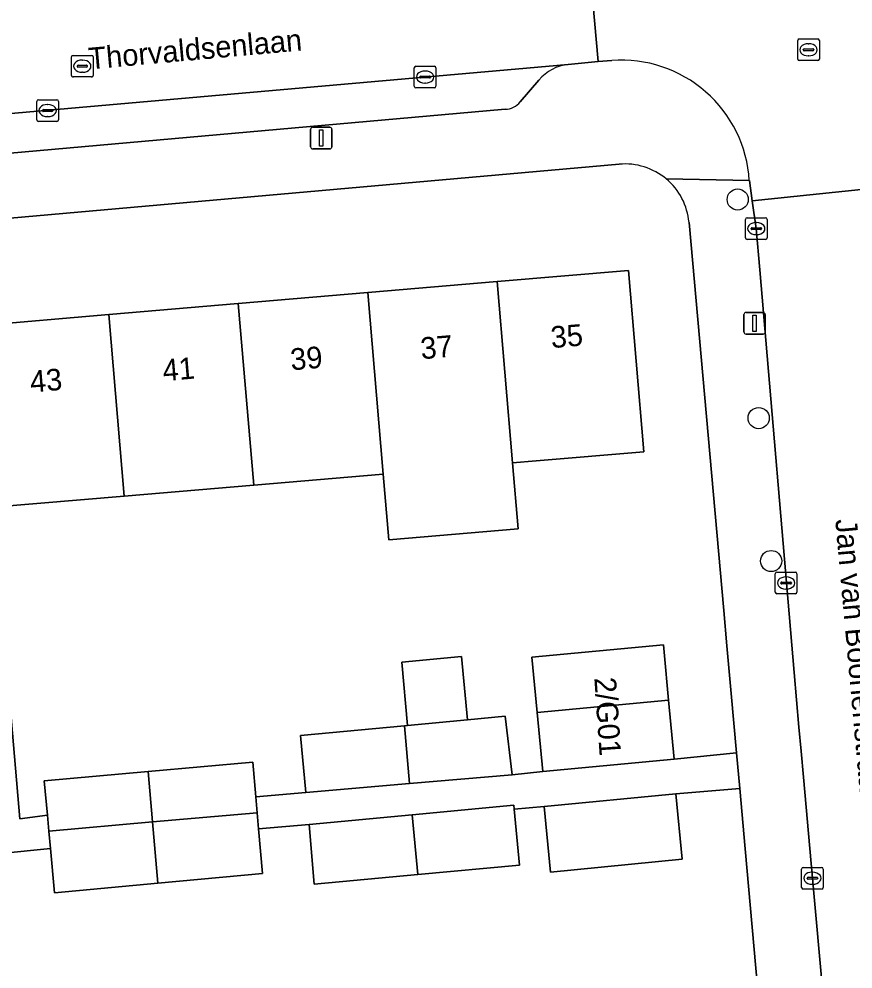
# Model space of a CAD drawing. Extents: x 160554 to 161248, y 385329 to 386506.
# Drawn here: x 160880.52 to 160919.04, y 385569.34 to 385613.21 of the extents above; entities that cross this region are included whole.
import ezdxf

# ---------------------------------------------------------------- set-up
doc = ezdxf.new("R2010")
doc.units = 0
for name, color, linetype in [('IMGEO_Boom', 7, 'Continuous'), ('IMGEO_Erf', 7, 'Continuous'), ('IMGEO_Kolk', 7, 'Continuous'), ('IMGEO_Lichtmast', 7, 'Continuous'), ('IMGEO_Openbare_ruimte_label', 7, 'Continuous'), ('IMGEO_Pand', 7, 'Continuous'), ('IMGEO_Pand_nummerreeks', 7, 'Continuous'), ('IMGEO_Parkeervlak_open', 7, 'Continuous'), ('IMGEO_Rijbaan_lokaal_open', 7, 'Continuous'), ('IMGEO_Rioolput', 7, 'Continuous'), ('IMGEO_Voetpad_open', 7, 'Continuous')]:
    doc.layers.add(name, color=color, linetype=linetype)

msp = doc.modelspace()

# ---------------------------------------------------------------- linework, layer by layer
at = {"layer": 'IMGEO_Boom'}
for centre in [(160913.714, 385604.879), (160914.68, 385594.783), (160915.257, 385588.18)]:
    msp.add_circle(centre, 0.489, dxfattribs=at)
at = {"layer": 'IMGEO_Erf'}
for points in [[(160908.245, 385606.508), (160878.183, 385603.847)], [(160878.608, 385599.047), (160884.671, 385599.563), (160890.65, 385600.072), (160896.628, 385600.58), (160902.606, 385601.089), (160908.668, 385601.605), (160909.381, 385593.226), (160904.4, 385592.802), (160903.32, 385592.71), (160903.579, 385589.664), (160897.601, 385589.155), (160897.342, 385592.201), (160891.364, 385591.693), (160885.385, 385591.184), (160879.321, 385590.668), (160880.56, 385576.28), (160881.831, 385576.441), (160881.685, 385578.031), (160886.488, 385578.461), (160891.327, 385578.894), (160891.463, 385577.297), (160893.773, 385577.494), (160893.516, 385580.123), (160898.324, 385580.575), (160898.456, 385580.587), (160898.207, 385583.509), (160900.956, 385583.767), (160901.23, 385580.848), (160902.981, 385581.012), (160903.301, 385578.306), (160904.707, 385578.462), (160904.452, 385581.179), (160904.21, 385583.749), (160910.283, 385584.319), (160910.315, 385583.974), (160910.524, 385581.759), (160910.78, 385579.032), (160913.661, 385579.318), (160913.415, 385582.06), (160913.218, 385584.262), (160913.071, 385585.893), (160911.465, 385603.818)], [(160915.678, 385556.807), (160914.058, 385574.884), (160913.808, 385577.673), (160910.851, 385577.436), (160911.145, 385574.41), (160905.074, 385573.82), (160904.78, 385576.846), (160903.39, 385576.718), (160903.628, 385574.139), (160898.941, 385573.703), (160894.151, 385573.258), (160893.925, 385576.017), (160891.589, 385575.818), (160891.765, 385573.749), (160886.928, 385573.302), (160882.161, 385572.861), (160881.973, 385574.899), (160879.689, 385574.673)]]:
    msp.add_lwpolyline(points, dxfattribs=at)
for centre, start, end in [((160908.512, 385603.559), 50.0801, 95.1727), ((160908.515, 385603.556), 5.0796, 50.1719)]:
    msp.add_arc(centre, 2.961, start, end, dxfattribs=at)
at = {"layer": 'IMGEO_Kolk'}
for p, q in [((160898.777, 385610.107), (160898.777, 385610.959)), ((160898.852, 385611.033), (160899.704, 385611.033)), ((160899.778, 385610.959), (160899.778, 385610.107)), ((160899.036, 385610.527), (160899.036, 385610.539)), ((160899.474, 385610.49), (160899.076, 385610.49)), ((160899.079, 385610.576), (160899.477, 385610.576)), ((160899.265, 385610.813), (160899.29, 385610.813)), ((160899.52, 385610.539), (160899.52, 385610.527)), ((160899.704, 385610.033), (160898.852, 385610.033)), ((160899.288, 385610.253), (160899.263, 385610.253)), ((160881.345, 385608.559), (160881.345, 385609.411)), ((160881.42, 385609.485), (160882.272, 385609.485)), ((160881.833, 385609.265), (160881.858, 385609.265)), ((160882.346, 385609.411), (160882.346, 385608.559)), ((160881.604, 385608.979), (160881.604, 385608.991)), ((160882.042, 385608.942), (160881.644, 385608.942)), ((160881.647, 385609.028), (160882.045, 385609.028)), ((160881.856, 385608.705), (160881.831, 385608.705)), ((160882.088, 385608.991), (160882.088, 385608.979)), ((160882.272, 385608.485), (160881.42, 385608.485)), ((160914.071, 385603.108), (160914.071, 385603.96)), ((160914.146, 385604.034), (160914.998, 385604.034)), ((160915.072, 385603.96), (160915.072, 385603.108)), ((160914.33, 385603.528), (160914.33, 385603.54)), ((160914.768, 385603.491), (160914.37, 385603.491)), ((160914.373, 385603.577), (160914.771, 385603.577)), ((160914.559, 385603.814), (160914.584, 385603.814)), ((160914.814, 385603.54), (160914.814, 385603.528)), ((160914.998, 385603.034), (160914.146, 385603.034)), ((160914.582, 385603.254), (160914.557, 385603.254)), ((160915.524, 385587.669), (160916.376, 385587.669)), ((160915.449, 385586.743), (160915.449, 385587.595)), ((160915.751, 385587.212), (160916.149, 385587.212)), ((160915.937, 385587.449), (160915.962, 385587.449)), ((160916.45, 385587.595), (160916.45, 385586.743)), ((160915.708, 385587.163), (160915.708, 385587.175)), ((160916.146, 385587.126), (160915.748, 385587.126)), ((160915.96, 385586.889), (160915.935, 385586.889)), ((160916.192, 385587.175), (160916.192, 385587.163)), ((160916.376, 385586.669), (160915.524, 385586.669)), ((160916.663, 385573.105), (160916.663, 385573.957)), ((160916.738, 385574.031), (160917.59, 385574.031)), ((160917.151, 385573.811), (160917.176, 385573.811)), ((160917.664, 385573.957), (160917.664, 385573.105)), ((160916.922, 385573.525), (160916.922, 385573.537)), ((160917.36, 385573.488), (160916.962, 385573.488)), ((160916.965, 385573.574), (160917.363, 385573.574)), ((160917.174, 385573.251), (160917.149, 385573.251)), ((160917.406, 385573.537), (160917.406, 385573.525)), ((160917.59, 385573.031), (160916.738, 385573.031))]:
    msp.add_line(p, q, dxfattribs=at)
for points in [[(160898.777, 385610.107), (160898.777, 385610.959)], [(160898.852, 385611.033), (160899.704, 385611.033)], [(160899.778, 385610.959), (160899.778, 385610.107)], [(160899.704, 385610.033), (160898.852, 385610.033)], [(160881.345, 385608.559), (160881.345, 385609.411)], [(160881.42, 385609.485), (160882.272, 385609.485)], [(160882.346, 385609.411), (160882.346, 385608.559)], [(160882.272, 385608.485), (160881.42, 385608.485)], [(160914.071, 385603.108), (160914.071, 385603.96)], [(160914.146, 385604.034), (160914.998, 385604.034)], [(160915.072, 385603.96), (160915.072, 385603.108)], [(160914.998, 385603.034), (160914.146, 385603.034)], [(160915.524, 385587.669), (160916.376, 385587.669)], [(160915.449, 385586.743), (160915.449, 385587.595)], [(160916.45, 385587.595), (160916.45, 385586.743)], [(160916.376, 385586.669), (160915.524, 385586.669)], [(160916.663, 385573.105), (160916.663, 385573.957)], [(160916.738, 385574.031), (160917.59, 385574.031)], [(160917.664, 385573.957), (160917.664, 385573.105)], [(160917.59, 385573.031), (160916.738, 385573.031)]]:
    msp.add_lwpolyline(points, dxfattribs=at)
for centre, radius, start, end in [((160898.854, 385610.957), 0.0765, 91.552, 178.448), ((160898.854, 385610.957), 0.0765, 91.552, 178.448), ((160899.702, 385610.957), 0.0765, 1.552, 88.448), ((160899.702, 385610.957), 0.0765, 1.552, 88.448), ((160899.076, 385610.536), 0.0403, 85.8775, 175.7526), ((160899.073, 385610.526), 0.0366, 178.938, 274.7102), ((160899.477, 385610.533), 0.043, 264.8664, 352.4533), ((160899.481, 385610.538), 0.0386, 1.7309, 96.639), ((160898.854, 385610.109), 0.0765, 181.552, 268.448), ((160898.854, 385610.109), 0.0765, 181.552, 268.448), ((160899.702, 385610.109), 0.0765, 271.552, 358.448), ((160899.702, 385610.109), 0.0765, 271.552, 358.448), ((160881.422, 385609.409), 0.0765, 91.552, 178.448), ((160881.422, 385609.409), 0.0765, 91.552, 178.448), ((160882.27, 385609.409), 0.0765, 1.552, 88.448), ((160882.27, 385609.409), 0.0765, 1.552, 88.448), ((160881.644, 385608.988), 0.0403, 85.8775, 175.7526), ((160881.641, 385608.978), 0.0366, 178.938, 274.7102), ((160882.045, 385608.985), 0.043, 264.8664, 352.4533), ((160882.049, 385608.99), 0.0386, 1.7309, 96.639), ((160881.422, 385608.561), 0.0765, 181.552, 268.448), ((160881.422, 385608.561), 0.0765, 181.552, 268.448), ((160882.27, 385608.561), 0.0765, 271.552, 358.448), ((160882.27, 385608.561), 0.0765, 271.552, 358.448), ((160914.148, 385603.958), 0.0765, 91.552, 178.448), ((160914.148, 385603.958), 0.0765, 91.552, 178.448), ((160914.996, 385603.958), 0.0765, 1.552, 88.448), ((160914.996, 385603.958), 0.0765, 1.552, 88.448), ((160914.37, 385603.537), 0.0403, 85.8775, 175.7526), ((160914.367, 385603.527), 0.0366, 178.938, 274.7102), ((160914.771, 385603.534), 0.043, 264.8664, 352.4533), ((160914.775, 385603.539), 0.0386, 1.7309, 96.639), ((160914.148, 385603.11), 0.0765, 181.552, 268.448), ((160914.148, 385603.11), 0.0765, 181.552, 268.448), ((160914.996, 385603.11), 0.0765, 271.552, 358.448), ((160914.996, 385603.11), 0.0765, 271.552, 358.448), ((160915.526, 385587.593), 0.0765, 91.552, 178.448), ((160915.526, 385587.593), 0.0765, 91.552, 178.448), ((160916.374, 385587.593), 0.0765, 1.552, 88.448), ((160916.374, 385587.593), 0.0765, 1.552, 88.448), ((160915.748, 385587.172), 0.0403, 85.8775, 175.7526), ((160916.153, 385587.174), 0.0386, 1.7309, 96.639), ((160915.745, 385587.162), 0.0366, 178.938, 274.7102), ((160916.149, 385587.169), 0.043, 264.8664, 352.4533), ((160915.526, 385586.745), 0.0765, 181.552, 268.448), ((160915.526, 385586.745), 0.0765, 181.552, 268.448), ((160916.374, 385586.745), 0.0765, 271.552, 358.448), ((160916.374, 385586.745), 0.0765, 271.552, 358.448), ((160916.74, 385573.955), 0.0765, 91.552, 178.448), ((160916.74, 385573.955), 0.0765, 91.552, 178.448), ((160917.588, 385573.955), 0.0765, 1.552, 88.448), ((160917.588, 385573.955), 0.0765, 1.552, 88.448), ((160916.962, 385573.534), 0.0403, 85.8775, 175.7526), ((160916.959, 385573.524), 0.0366, 178.938, 274.7102), ((160917.363, 385573.531), 0.043, 264.8664, 352.4533), ((160917.367, 385573.536), 0.0386, 1.7309, 96.639), ((160916.74, 385573.107), 0.0765, 181.552, 268.448), ((160916.74, 385573.107), 0.0765, 181.552, 268.448), ((160917.588, 385573.107), 0.0765, 271.552, 358.448), ((160917.588, 385573.107), 0.0765, 271.552, 358.448)]:
    msp.add_arc(centre, radius, start, end, dxfattribs=at)
for centre, major_axis, ratio, start_param, end_param in [((160899.264, 385610.533), (-0.387, 0.002), 0.722429, 4.712389, 7.853982), ((160899.289, 385610.533), (-0.39, 0.002), 0.717154, 1.570796, 4.712389), ((160881.832, 385608.985), (-0.387, 0.002), 0.722429, 4.712389, 7.853982), ((160881.857, 385608.985), (-0.39, 0.002), 0.717154, 1.570796, 4.712389), ((160914.558, 385603.534), (-0.387, 0.002), 0.722429, 4.712389, 7.853982), ((160914.583, 385603.534), (-0.39, 0.002), 0.717154, 1.570796, 4.712389), ((160915.936, 385587.169), (-0.387, 0.002), 0.722429, 4.712389, 7.853982), ((160915.961, 385587.169), (-0.39, 0.002), 0.717154, 1.570796, 4.712389), ((160917.15, 385573.531), (-0.387, 0.002), 0.722429, 4.712389, 7.853982), ((160917.175, 385573.531), (-0.39, 0.002), 0.717154, 1.570796, 4.712389)]:
    msp.add_ellipse(centre, major_axis=major_axis, ratio=ratio, start_param=start_param, end_param=end_param, dxfattribs=at)
at = {"layer": 'IMGEO_Lichtmast'}
for p, q in [((160893.985, 385607.317), (160893.985, 385608.117)), ((160893.985, 385608.117), (160893.985, 385607.317)), ((160894.085, 385608.217), (160894.875, 385608.217)), ((160894.875, 385608.217), (160894.085, 385608.217)), ((160894.975, 385608.117), (160894.975, 385607.317)), ((160894.975, 385607.317), (160894.975, 385608.117)), ((160894.875, 385607.217), (160894.085, 385607.217)), ((160894.085, 385607.217), (160894.875, 385607.217)), ((160913.996, 385598.764), (160913.996, 385599.564)), ((160913.996, 385599.564), (160913.996, 385598.764)), ((160914.096, 385599.664), (160914.886, 385599.664)), ((160914.886, 385599.664), (160914.096, 385599.664)), ((160914.986, 385599.564), (160914.986, 385598.764)), ((160914.986, 385598.764), (160914.986, 385599.564)), ((160914.886, 385598.664), (160914.096, 385598.664)), ((160914.096, 385598.664), (160914.886, 385598.664))]:
    msp.add_line(p, q, dxfattribs=at)
for points in [[(160894.405, 385608.092), (160894.555, 385608.092), (160894.555, 385607.342), (160894.405, 385607.342), (160894.405, 385608.092)], [(160914.416, 385599.539), (160914.566, 385599.539), (160914.566, 385598.789), (160914.416, 385598.789), (160914.416, 385599.539)]]:
    msp.add_lwpolyline(points, dxfattribs=at)
for centre, start, end in [((160894.085, 385608.117), 90, 180), ((160894.085, 385608.117), 90, 180), ((160894.875, 385608.117), 0, 90), ((160894.875, 385608.117), 360, 90), ((160894.085, 385607.317), 180, 270), ((160894.085, 385607.317), 180, 270), ((160894.875, 385607.317), 270, 0), ((160894.875, 385607.317), 270, 0), ((160914.096, 385599.564), 90, 180), ((160914.096, 385599.564), 90, 180), ((160914.886, 385599.564), 0, 90), ((160914.886, 385599.564), 360, 90), ((160914.096, 385598.764), 180, 270), ((160914.096, 385598.764), 180, 270), ((160914.886, 385598.764), 270, 0), ((160914.886, 385598.764), 270, 0)]:
    msp.add_arc(centre, 0.1, start, end, dxfattribs=at)
at = {"layer": 'IMGEO_Pand'}
for points in [[(160903.32, 385592.71), (160904.4, 385592.802), (160909.381, 385593.226), (160908.668, 385601.605), (160902.606, 385601.089)], [(160902.606, 385601.089), (160896.628, 385600.58), (160897.342, 385592.201), (160897.601, 385589.155), (160903.579, 385589.664), (160903.32, 385592.71)], [(160891.364, 385591.693), (160897.342, 385592.201), (160896.628, 385600.58), (160890.65, 385600.072)], [(160890.65, 385600.072), (160884.671, 385599.563), (160885.385, 385591.184), (160891.364, 385591.693)], [(160884.671, 385599.563), (160878.608, 385599.047), (160879.032, 385594.066), (160879.321, 385590.668), (160885.385, 385591.184)], [(160910.524, 385581.759), (160910.315, 385583.974), (160910.283, 385584.319), (160904.21, 385583.749), (160904.452, 385581.179)], [(160898.207, 385583.509), (160898.456, 385580.587), (160901.23, 385580.848), (160900.956, 385583.767)], [(160904.452, 385581.179), (160904.707, 385578.462), (160910.78, 385579.032), (160910.524, 385581.759)], [(160902.981, 385581.012), (160901.23, 385580.848), (160898.456, 385580.587), (160898.324, 385580.575), (160898.552, 385577.901), (160903.301, 385578.306)], [(160898.324, 385580.575), (160893.516, 385580.123), (160893.773, 385577.494), (160898.552, 385577.901)], [(160891.526, 385576.552), (160891.463, 385577.297), (160891.327, 385578.894), (160886.488, 385578.461), (160886.687, 385576.13)], [(160886.687, 385576.13), (160886.488, 385578.461), (160881.685, 385578.031), (160881.831, 385576.441), (160881.898, 385575.713)], [(160905.074, 385573.82), (160911.145, 385574.41), (160910.851, 385577.436), (160904.78, 385576.846)], [(160898.941, 385573.703), (160903.628, 385574.139), (160903.39, 385576.718), (160903.372, 385576.909), (160898.68, 385576.466)], [(160886.687, 385576.13), (160886.928, 385573.302), (160891.765, 385573.749), (160891.589, 385575.818), (160891.526, 385576.552)], [(160898.68, 385576.466), (160893.925, 385576.017), (160894.151, 385573.258), (160898.941, 385573.703)], [(160881.898, 385575.713), (160881.973, 385574.899), (160882.161, 385572.861), (160886.928, 385573.302), (160886.687, 385576.13)]]:
    msp.add_lwpolyline(points, close=True, dxfattribs=at)
at = {"layer": 'IMGEO_Parkeervlak_open'}
for points in [[(160905.88, 385611.113), (160876.64, 385608.535)], [(160903.671, 385609.394), (160904.534, 385610.394)], [(160879.95, 385606.996), (160902.975, 385609.049)]]:
    msp.add_lwpolyline(points, dxfattribs=at)
for centre, radius, start, end in [((160906.093, 385609.096), 2.028, 96.0148, 140.2053), ((160902.98, 385609.914), 0.865, 269.6804, 323.0539)]:
    msp.add_arc(centre, radius, start, end, dxfattribs=at)
at = {"layer": 'IMGEO_Rijbaan_lokaal_open'}
for points in [[(160926.696, 385612.896), (160927.434, 385612.994), (160926.97, 385618.393), (160925.699, 385618.286), (160918.126, 385617.653), (160906.791, 385616.603), (160907.275, 385611.259), (160907.902, 385611.303)], [(160914.25, 385605.756), (160914.387, 385604.81), (160921.344, 385605.542), (160921.308, 385606.186)], [(160925.621, 385558.308), (160924.059, 385575.413), (160923.718, 385579.136), (160923.487, 385581.67), (160921.484, 385603.875), (160921.344, 385605.542), (160914.387, 385604.81), (160914.572, 385603.534), (160914.741, 385601.627), (160916.313, 385583.041), (160916.536, 385580.505), (160916.636, 385579.396), (160916.744, 385578.2), (160917.103, 385574.214), (160918.533, 385558.353), (160920.088, 385540.64), (160921.02, 385529.968), (160921.23, 385527.569), (160921.415, 385525.719), (160922.559, 385513.431)]]:
    msp.add_lwpolyline(points, dxfattribs=at)
msp.add_lwpolyline([(160871.578, 385608.044), (160876.64, 385608.535), (160905.88, 385611.113), (160907.275, 385611.259), (160906.791, 385616.603), (160886.64, 385614.737), (160855.368, 385611.764), (160852.666, 385611.53), (160831.052, 385609.652), (160829.274, 385609.552), (160812.695, 385608.034), (160812.515, 385608.009), (160812.984, 385602.775), (160842.289, 385605.408), (160842.631, 385605.434)], close=True, dxfattribs=at)
msp.add_arc((160908.331, 385605.388), 5.93, 3.5569, 94.148, dxfattribs=at)
at = {"layer": 'IMGEO_Rioolput'}
for p, q in [((160916.482, 385611.367), (160916.482, 385612.219)), ((160916.557, 385612.293), (160917.409, 385612.293)), ((160917.483, 385612.219), (160917.483, 385611.367)), ((160916.741, 385611.787), (160916.741, 385611.799)), ((160916.784, 385611.836), (160917.182, 385611.836)), ((160916.97, 385612.073), (160916.995, 385612.073)), ((160917.225, 385611.799), (160917.225, 385611.787)), ((160882.945, 385610.61), (160882.945, 385611.462)), ((160883.02, 385611.536), (160883.872, 385611.536)), ((160883.946, 385611.462), (160883.946, 385610.61)), ((160917.179, 385611.75), (160916.781, 385611.75)), ((160916.993, 385611.513), (160916.968, 385611.513)), ((160883.204, 385611.03), (160883.204, 385611.042)), ((160883.642, 385610.993), (160883.244, 385610.993)), ((160883.247, 385611.079), (160883.645, 385611.079)), ((160883.433, 385611.316), (160883.458, 385611.316)), ((160883.688, 385611.042), (160883.688, 385611.03)), ((160917.409, 385611.293), (160916.557, 385611.293)), ((160883.872, 385610.536), (160883.02, 385610.536)), ((160883.456, 385610.756), (160883.431, 385610.756))]:
    msp.add_line(p, q, dxfattribs=at)
for points in [[(160916.482, 385611.367), (160916.482, 385612.219)], [(160916.557, 385612.293), (160917.409, 385612.293)], [(160917.483, 385612.219), (160917.483, 385611.367)], [(160882.945, 385610.61), (160882.945, 385611.462)], [(160883.02, 385611.536), (160883.872, 385611.536)], [(160883.946, 385611.462), (160883.946, 385610.61)], [(160917.409, 385611.293), (160916.557, 385611.293)], [(160883.872, 385610.536), (160883.02, 385610.536)]]:
    msp.add_lwpolyline(points, dxfattribs=at)
for centre, radius, start, end in [((160916.559, 385612.217), 0.0765, 91.552, 178.448), ((160916.559, 385612.217), 0.0765, 91.552, 178.448), ((160917.407, 385612.217), 0.0765, 1.552, 88.448), ((160917.407, 385612.217), 0.0765, 1.552, 88.448), ((160916.781, 385611.796), 0.0403, 85.8775, 175.7526), ((160916.778, 385611.786), 0.0366, 178.938, 274.7102), ((160917.182, 385611.793), 0.043, 264.8664, 352.4533), ((160917.186, 385611.798), 0.0386, 1.7309, 96.639), ((160883.022, 385611.46), 0.0765, 91.552, 178.448), ((160883.022, 385611.46), 0.0765, 91.552, 178.448), ((160883.87, 385611.46), 0.0765, 1.552, 88.448), ((160883.87, 385611.46), 0.0765, 1.552, 88.448), ((160916.559, 385611.369), 0.0765, 181.552, 268.448), ((160916.559, 385611.369), 0.0765, 181.552, 268.448), ((160917.407, 385611.369), 0.0765, 271.552, 358.448), ((160917.407, 385611.369), 0.0765, 271.552, 358.448), ((160883.244, 385611.039), 0.0403, 85.8775, 175.7526), ((160883.241, 385611.029), 0.0366, 178.938, 274.7102), ((160883.645, 385611.036), 0.043, 264.8664, 352.4533), ((160883.649, 385611.041), 0.0386, 1.7309, 96.639), ((160883.022, 385610.612), 0.0765, 181.552, 268.448), ((160883.022, 385610.612), 0.0765, 181.552, 268.448), ((160883.87, 385610.612), 0.0765, 271.552, 358.448), ((160883.87, 385610.612), 0.0765, 271.552, 358.448)]:
    msp.add_arc(centre, radius, start, end, dxfattribs=at)
for centre, major_axis, ratio, start_param, end_param in [((160916.969, 385611.793), (-0.387, 0.002), 0.722429, 4.712389, 7.853982), ((160916.994, 385611.793), (-0.39, 0.002), 0.717154, 1.570796, 4.712389), ((160883.432, 385611.036), (-0.387, 0.002), 0.722429, 4.712389, 7.853982), ((160883.457, 385611.036), (-0.39, 0.002), 0.717154, 1.570796, 4.712389)]:
    msp.add_ellipse(centre, major_axis=major_axis, ratio=ratio, start_param=start_param, end_param=end_param, dxfattribs=at)
at = {"layer": 'IMGEO_Voetpad_open'}
for points in [[(160907.902, 385611.303), (160907.275, 385611.259), (160905.88, 385611.113)], [(160904.534, 385610.394), (160903.671, 385609.394)], [(160902.975, 385609.049), (160879.95, 385606.996)], [(160855.731, 385601.859), (160872.393, 385603.334), (160876.674, 385603.713), (160878.183, 385603.847), (160908.245, 385606.508)], [(160916.536, 385580.505), (160916.313, 385583.041), (160914.741, 385601.627), (160914.572, 385603.534), (160914.387, 385604.81), (160914.25, 385605.756), (160910.412, 385605.83)], [(160910.412, 385605.83), (160914.25, 385605.756)], [(160911.465, 385603.818), (160913.071, 385585.893), (160913.218, 385584.262), (160913.415, 385582.06), (160913.661, 385579.318), (160913.808, 385577.673), (160914.058, 385574.884), (160915.678, 385556.807), (160917.153, 385554.129)], [(160918.533, 385558.353), (160917.103, 385574.214), (160916.744, 385578.2), (160916.636, 385579.396), (160916.536, 385580.505)]]:
    msp.add_lwpolyline(points, dxfattribs=at)
for points in [[(160879.032, 385594.066), (160878.608, 385599.047), (160878.183, 385603.847), (160876.674, 385603.713), (160876.889, 385601.282), (160877.427, 385595.186), (160877.196, 385595.166), (160877.352, 385593.581), (160877.83, 385588.725), (160878.791, 385576.176), (160869.356, 385575.356), (160855.171, 385574.108), (160855.33, 385572.311), (160861.315, 385572.826), (160862.615, 385572.945), (160867.436, 385573.477), (160870.086, 385573.767), (160874.702, 385574.202), (160879.689, 385574.673), (160881.973, 385574.899), (160881.898, 385575.713), (160881.831, 385576.441), (160880.56, 385576.28), (160879.321, 385590.668)], [(160913.661, 385579.318), (160910.78, 385579.032), (160904.707, 385578.462), (160903.301, 385578.306), (160898.552, 385577.901), (160893.773, 385577.494), (160891.463, 385577.297), (160891.526, 385576.552), (160891.589, 385575.818), (160893.925, 385576.017), (160898.68, 385576.466), (160903.372, 385576.909), (160903.39, 385576.718), (160904.78, 385576.846), (160910.851, 385577.436), (160913.808, 385577.673)]]:
    msp.add_lwpolyline(points, close=True, dxfattribs=at)
for centre, radius, start, end in [((160906.093, 385609.096), 2.028, 96.0148, 140.2053), ((160908.331, 385605.388), 5.93, 3.5569, 94.148), ((160902.98, 385609.914), 0.865, 269.6804, 323.0539), ((160908.512, 385603.559), 2.961, 50.0801, 95.1727), ((160908.515, 385603.556), 2.961, 5.0796, 50.1719)]:
    msp.add_arc(centre, radius, start, end, dxfattribs=at)

# ---------------------------------------------------------------- texts
at = {"layer": 'IMGEO_Openbare_ruimte_label'}
for s, rotation, p in [('Thorvaldsenlaan', 5.1062, (160883.778, 385610.884)), ('Jan van Boonenstraat', 275.1633, (160918.215, 385590.09))]:
    msp.add_text(s, height=1, rotation=rotation, dxfattribs=at).set_placement(p)
at = {"layer": 'IMGEO_Pand_nummerreeks'}
for s, rotation, p in [('35', 4.864, (160905.117, 385598.011)), ('37', 4.8644, (160899.105, 385597.499)), ('39', 4.864, (160893.093, 385596.987)), ('41', 4.864, (160887.193, 385596.486)), ('43', 4.864, (160881.069, 385595.964)), ('2/G01', 273.9452, (160907.089, 385582.787))]:
    msp.add_text(s, height=1, rotation=rotation, dxfattribs=at).set_placement(p)

doc.saveas('drawing.dxf')
